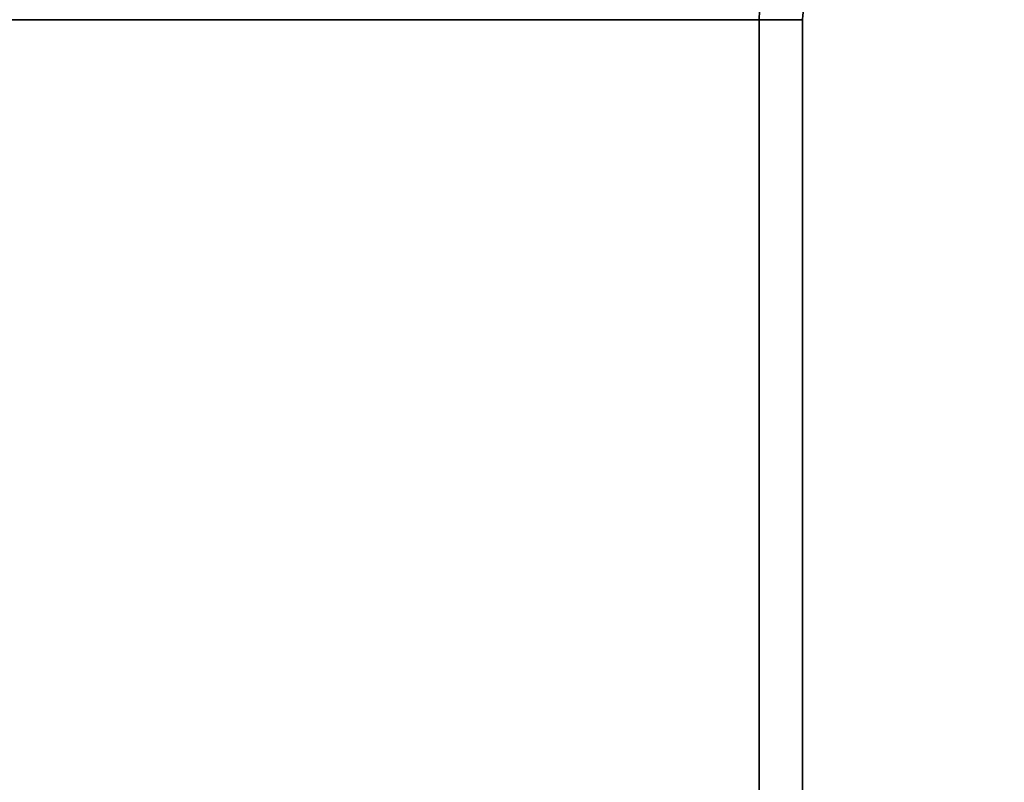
# Model space of a CAD drawing. Header units: millimetres. Extents: x -603 to 3703, y -115 to 193.
# Tile 361 of 656: x 1934 to 1968, y 21 to 47. Entities that reach past the tile are written whole.
import ezdxf

# ---------------------------------------------------------------- set-up
doc = ezdxf.new("R2010")
doc.units = ezdxf.units.MM
doc.layers.add('152', color=7, linetype='Continuous', true_color=0xffffff)

# ---------------------------------------------------------------- blocks, each defined once
blk = doc.blocks.new('UG_SURFACE_002')
at = {"layer": '152', "color": 252, "linetype": 'Continuous', "lineweight": 35}
for points in [[(2165, -18, 2212.25), (2165, 174.4, 2212.25), (835, 174.4, 2212.25), (835, -18, 2212.25)], [(985, -18, 2062.25), (985, 174.4, 2062.25), (2015, 174.4, 2062.25), (2015, -18, 2062.25)]]:
    blk.add_3dface(points, dxfattribs=at)
blk = doc.blocks.new('UG_SURFACE_101')
at = {"layer": '152', "color": 252, "linetype": 'Continuous', "lineweight": 35}
for points in [[(1038.5, 7.25, 2006.75), (1961.5, 7.25, 2006.75), (1961.5, 46.92, 2006.75), (1038.5, 46.92, 2006.75)], [(1040, 7.25, 2005.25), (1040, 46.92, 2005.25), (1960, 46.92, 2005.25), (1960, 7.25, 2005.25)], [(1961.5, 46.92, 2006.75), (1961.5, 7.25, 2006.75), (1960, 7.25, 2005.25), (1960, 46.92, 2005.25)]]:
    blk.add_3dface(points, dxfattribs=at)
blk = doc.blocks.new('UG_SURFACE_102')
at = {"layer": '152', "color": 252, "linetype": 'Continuous', "lineweight": 35}
for points in [[(1960, 7.25, 2005.25), (1960, 46.92, 2005.25), (1960, 46.92, -7.75), (1960, 7.25, -7.75)], [(1961.5, 46.92, -7.75), (1961.5, 7.25, -7.75), (1960, 7.25, -7.75), (1960, 46.92, -7.75)], [(1960, 46.92, 2005.25), (1960, 7.25, 2005.25), (1961.5, 7.25, 2006.75), (1961.5, 46.92, 2006.75)], [(1961.5, 7.25, 2006.75), (1961.5, 7.25, -7.75), (1961.5, 46.92, -7.75), (1961.5, 46.92, 2006.75)]]:
    blk.add_3dface(points, dxfattribs=at)

msp = doc.modelspace()

# ---------------------------------------------------------------- linework, layer by layer
at = {"layer": '152', "color": 252, "linetype": 'Continuous', "lineweight": 35, "true_color": 0x939598}
for p, q in [((1961.5, 46.92, 2006.75), (1038.5, 46.92, 2006.75)), ((1960, 46.92, 2005.25), (1040, 46.92, 2005.25)), ((1960, 7.25, -7.75), (1960, 46.92, -7.75)), ((1960, 7.25, 2005.25), (1960, 46.92, 2005.25)), ((1960, 46.92, -7.75), (1960, 46.92, 2005.25)), ((1960, 7.25, 2005.25), (1960, 46.92, 2005.25)), ((1961.5, 7.25, 2006.75), (1961.5, 46.92, 2006.75)), ((1961.5, 7.25, 2006.75), (1961.5, 46.92, 2006.75)), ((1961.5, 46.92, -7.75), (1961.5, 46.92, 2006.75)), ((1961.5, 7.25, -7.75), (1961.5, 46.92, -7.75))]:
    msp.add_line(p, q, dxfattribs=at)
at = {"layer": '152', "color": 252, "linetype": 'Continuous', "lineweight": 35, "true_color": 0x939598, "extrusion": (0, 0, -1)}
for radius in [3.08, 1.58]:
    msp.add_arc((-1963.08, 46.92, 7.75), radius, 360, 90, dxfattribs=at)
at = {"layer": '152', "color": 252, "linetype": 'Continuous', "lineweight": 35, "true_color": 0x939598, "extrusion": (0.707107, 6.12323e-17, -0.707107)}
for major_axis, start_param, end_param in [((-3.08, 0, -3.08), 0, 1.570796), ((3.08, 0, 3.08), 3.141593, 4.712389), ((-1.58, 0, -1.58), 0, 1.570796), ((1.58, 0, 1.58), 3.141593, 4.712389)]:
    msp.add_ellipse((1963.08, 46.92, 2008.33), major_axis=major_axis, ratio=0.707107, start_param=start_param, end_param=end_param, dxfattribs=at)

# ---------------------------------------------------------------- block references
at = {"layer": '152', "color": 252, "linetype": 'Continuous', "lineweight": 35, "true_color": 0x939598}
for name in ['UG_SURFACE_002', 'UG_SURFACE_101', 'UG_SURFACE_102']:
    msp.add_blockref(name, (0, 0), dxfattribs=at)

doc.saveas('drawing.dxf')
